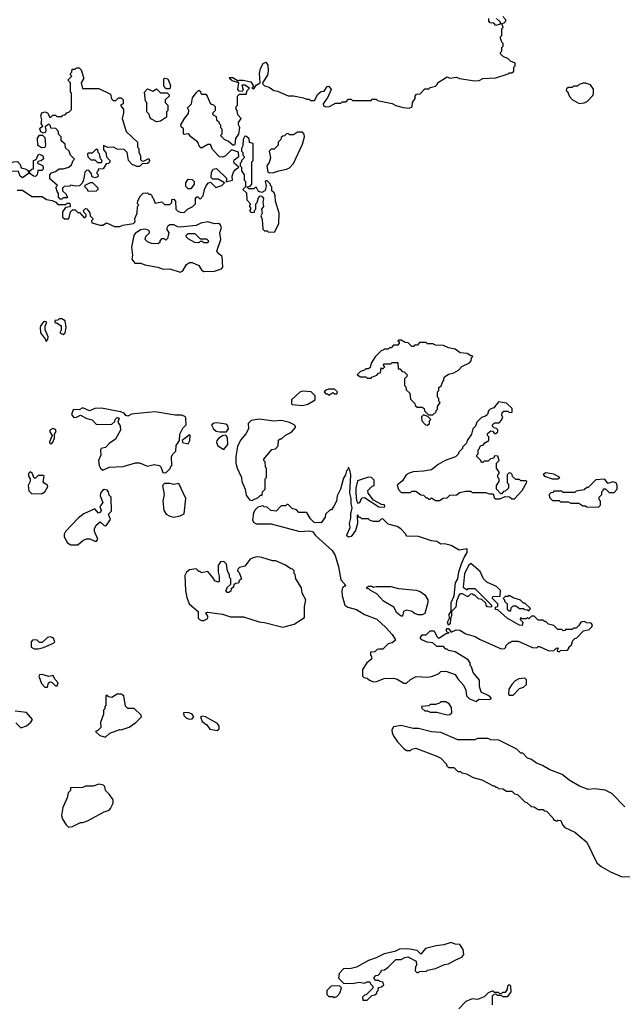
# Model space of a CAD drawing. Extents: x 2386423 to 2568864, y 578392 to 761999.
# Tile 367 of 454: x 2518174 to 2522756, y 687060 to 694545. Entities that reach past the tile are written whole.
import ezdxf

# ---------------------------------------------------------------- set-up
doc = ezdxf.new("R2010")
doc.units = 0

msp = doc.modelspace()

# ---------------------------------------------------------------- linework, layer by layer
at = {"layer": '0CON05XD'}
for points in [[(2520511.7, 694038.3), (2520525, 694040), (2520542.5, 694015), (2520517.5, 693955), (2520480, 693905), (2520485, 693890), (2520503.6, 693883.6), (2520530, 693885), (2520575, 693910), (2520615, 693910), (2520625, 693920), (2520655, 693920), (2520675, 693940), (2520695, 693940), (2520705, 693930), (2520845, 693930), (2520855, 693940), (2520885, 693940), (2520895, 693930), (2521007, 693907), (2521033, 693893), (2521088.3, 693878.3), (2521135, 693872.5), (2521158.3, 693881.7), (2521160, 693915), (2521180, 693945), (2521180, 693965), (2521191.7, 693978.3), (2521218.3, 693981.7), (2521255, 694020), (2521285, 694020), (2521295, 694030), (2521335, 694040), (2521350, 694055), (2521350, 694065), (2521425, 694110), (2521445, 694100), (2521495, 694107.5), (2521518.3, 694098.3), (2521635, 694080), (2521667, 694083), (2521695, 694097.5), (2521795, 694102.5), (2521887.5, 694132.5), (2521895, 694140), (2521915, 694140), (2521930, 694155), (2521930, 694185), (2521940, 694195), (2521940, 694215), (2521905, 694230), (2521885, 694250), (2521851.7, 694261.7), (2521830, 694285), (2521830, 694295), (2521840, 694305), (2521840, 694335), (2521850, 694345), (2521850, 694365), (2521840, 694375), (2521830, 694405), (2521830, 694415), (2521840, 694425), (2521840, 694475), (2521850, 694485), (2521840, 694515), (2521858.3, 694521.7), (2521870, 694535), (2521870, 694545), (2521848.3, 694568.3)], [(2521800, 694555), (2521828.3, 694528.3), (2521828.3, 694511.7), (2521795, 694500), (2521778.3, 694518.3), (2521751.7, 694521.7), (2521740, 694535), (2521740, 694555)], [(2518155, 693250), (2518195, 693250), (2518265, 693200), (2518345, 693200), (2518378.3, 693178.3), (2518421.7, 693171.7), (2518448.3, 693158.3), (2518465, 693140), (2518525, 693140), (2518535, 693150), (2518555, 693150), (2518558.3, 693121.7), (2518521.7, 693118.3), (2518500, 693085), (2518500, 693045), (2518515, 693030), (2518548.3, 693031.7), (2518560, 693085), (2518575, 693100), (2518595, 693100), (2518615, 693080), (2518628.3, 693078.3), (2518665, 693040), (2518678.3, 693051.7), (2518680, 693065), (2518661.7, 693081.7), (2518660, 693095), (2518675, 693110), (2518685, 693107.5), (2518707, 693077), (2518710, 693055), (2518730, 693035), (2518730, 693025), (2518720, 693015), (2518721.7, 693001.7), (2518785, 692982.5), (2518805, 692982.5), (2518835, 693000), (2518895, 692973.3), (2518935, 692972.5), (2518957, 692983), (2519040, 692995), (2519051.7, 693008.3), (2519050, 693035), (2519067.5, 693075), (2519070, 693125), (2519080, 693135), (2519070, 693145), (2519073, 693167), (2519093, 693207), (2519113, 693227), (2519145, 693230), (2519155, 693220), (2519168.3, 693218.3), (2519178.3, 693208.3), (2519180, 693195), (2519188.3, 693188.3), (2519205, 693150), (2519255, 693160), (2519275, 693140), (2519315, 693140), (2519330, 693155), (2519331.7, 693178.3), (2519345, 693180), (2519357.5, 693165), (2519360, 693105), (2519375, 693090), (2519393, 693083), (2519425, 693080), (2519450, 693105), (2519490, 693125), (2519510, 693145), (2519510, 693185), (2519521.7, 693198.3), (2519528.3, 693198.3), (2519545, 693180), (2519570, 693205), (2519580, 693255), (2519593, 693287), (2519610, 693305), (2519625, 693310), (2519665, 693270), (2519710, 693285), (2519730, 693305), (2519681.7, 693331.7), (2519643, 693333), (2519630, 693345), (2519632.5, 693385), (2519645, 693410), (2519670, 693415), (2519745, 693340), (2519747.5, 693322.5), (2519741.7, 693311.7), (2519792.5, 693325), (2519788.8, 693355), (2519799.2, 693385), (2519815, 693406.7), (2519840, 693425), (2519805, 693453.8), (2519800.8, 693465), (2519805, 693480), (2519840, 693505), (2519837.5, 693537.5), (2519785, 693556.7), (2519735, 693507.5), (2519715, 693500), (2519693, 693503), (2519639.3, 693559.3), (2519625, 693597.5), (2519605, 693596.2), (2519555, 693567.5), (2519542.5, 693575), (2519526.4, 693616.4), (2519474.1, 693654.1), (2519463, 693673), (2519455, 693677.5), (2519425, 693672.5), (2519418.3, 693678.3), (2519420, 693715), (2519401.7, 693731.7), (2519400, 693745), (2519427.5, 693795), (2519457, 693833), (2519460, 693855), (2519450, 693875), (2519480, 693905), (2519488.3, 693951.7), (2519515, 693990), (2519535, 694010), (2519548.3, 693998.3), (2519550, 693985), (2519555, 693980), (2519588.3, 693978.3), (2519600, 693965), (2519621.7, 693911.7), (2519631.7, 693901.7), (2519648.3, 693898.3), (2519660, 693885), (2519660, 693855), (2519641.7, 693838.3), (2519640, 693825), (2519668.3, 693808.3), (2519670, 693785), (2519688.3, 693768.3), (2519690, 693755), (2519700, 693745), (2519700, 693725), (2519710, 693715), (2519710, 693675), (2519700, 693665), (2519730, 693635), (2519760.7, 693620.7), (2519793.9, 693593.9), (2519805, 693593.3), (2519812.5, 693597.5), (2519818.3, 693641.7), (2519840, 693675), (2519847.5, 693725), (2519837.5, 693745), (2519837, 693763), (2519857.5, 693795), (2519833, 693823), (2519827.5, 693855), (2519820, 693865), (2519820, 693885), (2519830, 693895), (2519830, 693965), (2519845, 693980), (2519895, 693980), (2519903, 694007), (2519920, 694025), (2519886.4, 694046.4), (2519862.5, 694047.5), (2519872.5, 694015), (2519865, 694000), (2519841.7, 694001.7), (2519832.5, 694015), (2519840, 694065), (2519789.3, 694079.3), (2519772.5, 694095), (2519770, 694105), (2519795, 694106.2), (2519835, 694080), (2519843.6, 694086.4), (2519873.6, 694086.4), (2519931.7, 694071.7), (2519950, 694045), (2519950, 694035), (2519940, 694025), (2519955, 694020), (2519972.5, 694047.5), (2520002.5, 694065), (2519996, 694135), (2520003.8, 694175), (2520025, 694213.3), (2520045, 694222.5), (2520059.3, 694199.3), (2520063, 694157), (2520057, 694123), (2520020, 694065), (2520022.5, 694055), (2520035, 694042.5), (2520071.7, 694031.7), (2520105, 694007.5), (2520135, 694002.5), (2520215, 693967.5), (2520255, 693967.5), (2520331.7, 693951.7), (2520355, 693940), (2520375, 693940), (2520385, 693930), (2520415, 693930), (2520441.7, 693978.3), (2520465, 694000), (2520488.3, 694001.7), (2520511.7, 694038.3)], [(2518495, 693180), (2518481.7, 693181.7), (2518470, 693195), (2518470, 693225), (2518458.3, 693238.3), (2518450, 693265), (2518450, 693275), (2518460, 693285), (2518402.5, 693335), (2518403, 693367), (2518415, 693380), (2518445, 693390), (2518475, 693412.5), (2518505, 693412.5), (2518547, 693423), (2518568.3, 693441.7), (2518580, 693475), (2518590, 693485), (2518560, 693515), (2518550, 693545), (2518521.7, 693571.7), (2518518.3, 693598.3), (2518490, 693625), (2518490, 693655), (2518470, 693675), (2518470, 693695), (2518448.3, 693718.3), (2518411.7, 693721.7), (2518408.3, 693738.3), (2518395, 693750), (2518368.3, 693731.7), (2518373.3, 693705), (2518369.3, 693690.7), (2518355, 693682.5), (2518333.3, 693693.3), (2518327.5, 693715), (2518333.3, 693726.7), (2518350, 693735), (2518337.5, 693755), (2518342.5, 693785), (2518333.8, 693815), (2518342.5, 693837.5), (2518365, 693843.8), (2518386.4, 693836.4), (2518405, 693800), (2518425, 693820), (2518445, 693820), (2518455, 693810), (2518495, 693810), (2518501.7, 693818.3), (2518518.3, 693821.7), (2518531.7, 693838.3), (2518548.3, 693841.7), (2518568.3, 693861.7), (2518567.5, 693987.5), (2518560, 693995), (2518560, 694065), (2518540, 694085), (2518570, 694115), (2518560, 694125), (2518560, 694135), (2518570, 694145), (2518571.7, 694168.3), (2518595, 694170), (2518605, 694180), (2518625, 694180), (2518640, 694165), (2518660, 694105), (2518660, 694095), (2518640, 694065), (2518651.7, 694021.7), (2518775, 694022.5), (2518865, 693980), (2518873, 693943), (2518885, 693930), (2518905, 693930), (2518925, 693950), (2518945, 693950), (2518960, 693935), (2518960, 693905), (2518940, 693895), (2518963, 693863), (2518963.6, 693836.4), (2518953.8, 693795), (2518982.5, 693695), (2519070, 693615), (2519070, 693575), (2519080, 693565), (2519080, 693535), (2519091.7, 693511.7), (2519091.7, 693481.7), (2519101.7, 693471.7), (2519115, 693470), (2519155, 693490), (2519160, 693475), (2519155, 693460), (2519145, 693452.5), (2519105, 693450), (2519085, 693430), (2519065, 693430), (2519030, 693445), (2519000, 693475), (2518990, 693535), (2518968.3, 693558.3), (2518915, 693560), (2518886.2, 693576.2), (2518845, 693572.5), (2518811.7, 693588.3), (2518810, 693555), (2518830, 693535), (2518833, 693503), (2518860, 693475), (2518858.3, 693461.7), (2518848.3, 693451.7), (2518831.7, 693448.3), (2518808.3, 693411.7), (2518771.7, 693408.3), (2518770, 693395), (2518760, 693385), (2518760, 693375), (2518770, 693365), (2518768.3, 693351.7), (2518745, 693342.5), (2518725, 693350), (2518718.3, 693378.3), (2518698.3, 693398.3), (2518685, 693400), (2518670, 693385), (2518660, 693325), (2518648.3, 693301.7), (2518628.3, 693281.7), (2518595, 693280), (2518562.5, 693287.5), (2518555, 693280), (2518511.7, 693278.3), (2518500, 693265), (2518500, 693245), (2518528.3, 693218.3), (2518530, 693205), (2518540, 693195), (2518535, 693190), (2518505, 693190), (2518495, 693180)], [(2519288.3, 694018.3), (2519278.3, 694028.3), (2519270, 694045), (2519270, 694095), (2519275, 694100), (2519300, 694095), (2519320, 694045), (2519315, 694020), (2519288.3, 694018.3)], [(2519215, 693767.5), (2519175, 693790), (2519163, 693803), (2519157, 693827), (2519140, 693845), (2519140, 693915), (2519130, 693925), (2519122.5, 693995), (2519145, 694020), (2519185, 694002.5), (2519215, 694020), (2519245, 693990), (2519295, 693990), (2519310, 693975), (2519310, 693965), (2519280, 693935), (2519280, 693915), (2519300, 693895), (2519300, 693855), (2519290, 693845), (2519290, 693805), (2519245, 693772.5), (2519215, 693767.5)], [(2522428.3, 693908.3), (2522465, 693912.5), (2522490, 693925), (2522531.7, 693968.3), (2522537.5, 693985), (2522536.4, 694016.4), (2522515, 694050), (2522475, 694062.5), (2522458.3, 694061.7), (2522428.3, 694051.7), (2522415, 694040), (2522385, 694040), (2522375, 694030), (2522345, 694030), (2522331.7, 694018.3), (2522330, 694005), (2522338.3, 693998.3), (2522355, 693960), (2522375, 693937.5), (2522428.3, 693908.3)], [(2518340.5, 693570.5), (2518317.5, 693585), (2518312.5, 693595), (2518310, 693645), (2518325, 693667.5), (2518347, 693667), (2518365, 693650), (2518371.2, 693595), (2518365, 693572.5), (2518340.5, 693570.5)], [(2520065, 692930), (2520115, 692932.5), (2520143.3, 692995), (2520146.2, 693075), (2520120, 693165), (2520117, 693207), (2520108.3, 693228.3), (2520090, 693245), (2520090, 693275), (2520080, 693285), (2520080, 693295), (2520055, 693320), (2520045, 693320), (2520040, 693315), (2520047.5, 693285), (2520042.5, 693255), (2520037.5, 693245), (2520015, 693232.5), (2519990, 693240), (2519975, 693270), (2519965, 693270), (2519955, 693260), (2519915, 693260), (2519900, 693275), (2519925, 693280), (2519940, 693295), (2519940, 693465), (2519950, 693475), (2519950, 693605), (2519921.7, 693611.7), (2519918.3, 693638.3), (2519898.3, 693658.3), (2519885, 693660), (2519873.3, 693635), (2519870, 693585), (2519860, 693565), (2519860, 693545), (2519870, 693535), (2519870, 693515), (2519880, 693505), (2519880, 693495), (2519860, 693475), (2519860, 693465), (2519850, 693455), (2519850, 693435), (2519860, 693425), (2519860, 693395), (2519880, 693365), (2519880, 693325), (2519890, 693315), (2519890, 693275), (2519870, 693255), (2519898.3, 693228.3), (2519900, 693175), (2519930, 693145), (2519920, 693135), (2519920, 693125), (2519930, 693115), (2519930, 693105), (2519920, 693095), (2519935, 693080), (2519958.3, 693081.7), (2519960, 693095), (2519970, 693105), (2519970, 693145), (2519980, 693155), (2519989.3, 693190.7), (2520003, 693207), (2520015, 693203.3), (2520028.8, 693185), (2520022.5, 693155), (2520026.7, 693125), (2520012.5, 693105), (2520016.7, 693075), (2520007.5, 693055), (2520017.5, 693025), (2520023, 692953), (2520035, 692940), (2520055, 692940), (2520065, 692930)], [(2520075, 693380), (2520105, 693382.5), (2520143, 693397), (2520201.7, 693408.3), (2520225, 693420), (2520255, 693452.5), (2520325, 693600), (2520340, 693655), (2520337.5, 693675), (2520325, 693690), (2520285, 693690), (2520255, 693670), (2520225, 693670), (2520215, 693680), (2520201.7, 693678.3), (2520188.3, 693661.7), (2520175, 693660), (2520161.7, 693648.3), (2520160, 693635), (2520140, 693615), (2520138.3, 693591.7), (2520108.3, 693561.7), (2520085, 693560), (2520070, 693545), (2520080, 693495), (2520071.7, 693458.3), (2520052.5, 693435), (2520060, 693385), (2520075, 693380)], [(2518295, 693353.3), (2518280, 693355), (2518250, 693375), (2518250, 693395), (2518265, 693410), (2518278.3, 693411.7), (2518280, 693475), (2518298.3, 693481.7), (2518313, 693517), (2518325, 693523.3), (2518349.2, 693509.2), (2518353.8, 693486.2), (2518337.7, 693472.3), (2518311.7, 693468.3), (2518310, 693455), (2518346, 693436), (2518352.5, 693425), (2518351.7, 693408.3), (2518341.7, 693398.3), (2518312.5, 693397.5), (2518307.5, 693365), (2518295, 693353.3)], [(2518795, 693460), (2518800, 693475), (2518788.3, 693488.3), (2518780, 693525), (2518770, 693535), (2518768.3, 693558.3), (2518751.7, 693558.3), (2518725, 693530), (2518695, 693530), (2518690, 693525), (2518691.7, 693501.7), (2518715, 693480), (2518745, 693480), (2518765, 693460), (2518795, 693460)], [(2518195, 693342.5), (2518176.4, 693356.4), (2518165, 693390), (2518113, 693393), (2518090, 693415), (2518087.5, 693425), (2518106, 693454), (2518125.8, 693464.2), (2518155.9, 693465.9), (2518177.5, 693445), (2518185, 693420), (2518215, 693412.5), (2518238.3, 693398.3), (2518240, 693375), (2518195, 693342.5)], [(2518695, 693240), (2518690, 693255), (2518670, 693275), (2518671.7, 693288.3), (2518713, 693307), (2518727, 693307), (2518767, 693267), (2518767.5, 693255), (2518755, 693242.5), (2518695, 693240)], [(2519475, 693260), (2519455, 693260), (2519438.3, 693278.3), (2519437.5, 693305), (2519455, 693332.5), (2519485, 693330), (2519500, 693315), (2519500, 693295), (2519475, 693260)], [(2519395, 692625.5), (2519414.7, 692635.3), (2519442.5, 692685), (2519465, 692700), (2519485, 692700), (2519535.8, 692675.8), (2519555, 692644.2), (2519571.7, 692631.7), (2519655, 692632.9), (2519708.3, 692651.7), (2519719.4, 692665), (2519714.4, 692744.4), (2519686.7, 692765), (2519673.3, 692785), (2519703.3, 692875), (2519696, 692925), (2519707.5, 692965), (2519698.8, 692988.8), (2519685, 692996.7), (2519655, 692993.8), (2519605, 693008.8), (2519550.8, 692999.2), (2519515, 692980), (2519395, 692967.5), (2519375, 692970), (2519345, 692985.8), (2519315.6, 692984.4), (2519301.2, 692975), (2519291.2, 692955), (2519307.5, 692925), (2519298.3, 692881.7), (2519285, 692870), (2519275, 692880), (2519251.7, 692878.3), (2519240, 692865), (2519238.3, 692851.7), (2519225, 692840), (2519175, 692842.5), (2519145, 692857.5), (2519127.5, 692875), (2519133, 692897), (2519160, 692925), (2519160, 692935), (2519147, 692947), (2519125, 692952.5), (2519093, 692947), (2519050.7, 692919.3), (2519042.5, 692905), (2519023.3, 692815), (2519031.2, 692755), (2519026.2, 692725), (2519048.8, 692695), (2519095, 692694.5), (2519125, 692682.1), (2519225, 692664.7), (2519265, 692648.2), (2519315, 692652), (2519395, 692625.5)], [(2519605, 692850), (2519575, 692850), (2519565, 692860), (2519545, 692860), (2519535, 692850), (2519505, 692852.5), (2519455, 692880), (2519441.7, 692891.7), (2519440, 692905), (2519455, 692920), (2519505, 692920), (2519545, 692880), (2519595, 692880), (2519610, 692865), (2519605, 692850)], [(2518375, 692100), (2518387.5, 692115), (2518390, 692135), (2518366.4, 692186.4), (2518366.7, 692215), (2518380, 692245), (2518365, 692250), (2518355, 692247.5), (2518335, 692220), (2518330, 692205), (2518332.5, 692165), (2518370, 692115), (2518375, 692100)], [(2518505, 692152.5), (2518520, 692165), (2518526.7, 692205), (2518520, 692255), (2518495, 692270), (2518475, 692270), (2518465, 692260), (2518441.7, 692258.3), (2518440, 692245), (2518445, 692240), (2518455, 692240), (2518488.3, 692218.3), (2518490, 692185), (2518480, 692165), (2518505, 692152.5)], [(2521315, 691540), (2521340, 691565), (2521340, 691575), (2521350, 691585), (2521350, 691605), (2521370, 691635), (2521360, 691645), (2521360, 691665), (2521350, 691675), (2521350, 691715), (2521360, 691725), (2521361.7, 691748.3), (2521378.3, 691761.7), (2521390, 691795), (2521400, 691805), (2521401.7, 691828.3), (2521435, 691850), (2521475, 691860), (2521509.3, 691880.7), (2521535, 691907.5), (2521593, 691937), (2521607, 691953), (2521610, 691975), (2521620, 691985), (2521615, 691990), (2521605, 691990), (2521577, 692007), (2521523, 692013), (2521485, 692040), (2521435, 692050), (2521395, 692067.5), (2521335, 692070), (2521315, 692080), (2521275, 692080), (2521265, 692090), (2521215, 692090), (2521198.3, 692071.7), (2521175, 692070), (2521168.3, 692061.7), (2521155, 692060), (2521128.3, 692088.3), (2521105, 692090), (2521075, 692110), (2521055, 692110), (2521050, 692105), (2521060, 692095), (2521060, 692085), (2521048.3, 692071.7), (2521015, 692070), (2520998.3, 692051.7), (2520985, 692050), (2520975, 692040), (2520945, 692040), (2520938.3, 692031.7), (2520925, 692030), (2520877, 691983), (2520847.5, 691935), (2520838.3, 691901.7), (2520825, 691890), (2520805, 691890), (2520795, 691880), (2520765, 691870), (2520740, 691845), (2520765, 691830), (2520805, 691830), (2520815, 691820), (2520845, 691820), (2520851.7, 691828.3), (2520888.3, 691841.7), (2520901.7, 691858.3), (2520918.3, 691861.7), (2520921.7, 691898.3), (2520935, 691890), (2520950, 691905), (2520940, 691915), (2520941.7, 691928.3), (2520995, 691930), (2521005, 691940), (2521048.3, 691938.3), (2521051.7, 691891.7), (2521065, 691890), (2521081.7, 691871.7), (2521098.3, 691868.3), (2521120, 691845), (2521118.3, 691831.7), (2521100, 691815), (2521100, 691765), (2521110, 691755), (2521111.7, 691731.7), (2521140, 691705), (2521145, 691660), (2521178.3, 691628.3), (2521181.7, 691611.7), (2521195, 691600), (2521235, 691600), (2521248.3, 691588.3), (2521251.7, 691571.7), (2521281.7, 691541.7), (2521315, 691540)], [(2520325, 691613.3), (2520365, 691622.5), (2520420, 691655), (2520420, 691685), (2520390, 691715), (2520325, 691720), (2520305, 691713.3), (2520240, 691655), (2520240, 691625), (2520245, 691620), (2520325, 691613.3)], [(2520525, 691690), (2520555, 691710), (2520565, 691700), (2520585, 691700), (2520590, 691715), (2520567, 691737), (2520523, 691737), (2520505, 691730), (2520490, 691715), (2520501.7, 691701.7), (2520515, 691700), (2520525, 691690)], [(2521365, 690890), (2521393, 690907), (2521425, 690910), (2521445, 690930), (2521497, 690933), (2521518.3, 690951.7), (2521565, 690960), (2521605, 690960), (2521615, 690950), (2521715, 690950), (2521745, 690940), (2521775, 690940), (2521781.7, 690911.7), (2521795, 690902.5), (2521825, 690903.3), (2521865, 690920), (2521897, 690917), (2521915, 690902.5), (2521935, 690902.5), (2521993.3, 690965), (2522027.5, 691025), (2522030, 691035), (2522025, 691040), (2521985, 691040), (2521975, 691050), (2521945, 691050), (2521921.7, 691071.7), (2521918.3, 691088.3), (2521908.3, 691098.3), (2521895, 691100), (2521880, 691085), (2521880, 691025), (2521890, 691015), (2521890, 690985), (2521865, 690960), (2521851.7, 690958.3), (2521838.3, 690941.7), (2521831.7, 690941.7), (2521800, 690975), (2521800, 691005), (2521820, 691035), (2521820, 691055), (2521810, 691065), (2521810, 691085), (2521820, 691095), (2521820, 691105), (2521800, 691135), (2521800, 691175), (2521820, 691195), (2521808.3, 691228.3), (2521785, 691230), (2521778.3, 691211.7), (2521753, 691207), (2521735, 691190), (2521705, 691190), (2521695, 691180), (2521685, 691180), (2521680, 691195), (2521650, 691225), (2521650, 691235), (2521660, 691245), (2521660, 691275), (2521670, 691285), (2521671.7, 691298.3), (2521681.7, 691308.3), (2521698.3, 691311.7), (2521711.7, 691328.3), (2521740, 691345), (2521740, 691375), (2521730, 691385), (2521731.7, 691398.3), (2521755, 691420), (2521768.3, 691418.3), (2521785, 691400), (2521795, 691400), (2521808.3, 691411.7), (2521808.3, 691428.3), (2521798.3, 691438.3), (2521781.7, 691441.7), (2521770, 691455), (2521770, 691465), (2521785, 691480), (2521818.3, 691481.7), (2521838.3, 691501.7), (2521847.5, 691525), (2521840, 691535), (2521841.7, 691558.3), (2521855, 691570), (2521885, 691570), (2521895, 691560), (2521918.3, 691561.7), (2521918.3, 691588.3), (2521875, 691630), (2521815, 691640), (2521780, 691595), (2521750, 691585), (2521738.3, 691571.7), (2521730, 691545), (2521715, 691530), (2521685, 691520), (2521650, 691485), (2521640, 691455), (2521620, 691435), (2521610, 691395), (2521580, 691355), (2521572.5, 691335), (2521570, 691325), (2521540, 691295), (2521540, 691285), (2521510, 691255), (2521510, 691245), (2521487, 691223), (2521410, 691195), (2521355, 691162.5), (2521305, 691123.3), (2521245, 691112.5), (2521165, 691107.5), (2521135, 691097.5), (2521113.6, 691086.4), (2521085, 691040), (2521043, 691007), (2521053, 690973), (2521075, 690950), (2521145, 690950), (2521155, 690960), (2521185, 690960), (2521223, 690933), (2521245, 690930), (2521265, 690910), (2521275, 690910), (2521285, 690900), (2521295, 690900), (2521305, 690910), (2521335, 690890), (2521365, 690890)], [(2519285, 691100), (2519320, 691135), (2519320, 691145), (2519330, 691155), (2519328.3, 691221.7), (2519335, 691240), (2519360, 691265), (2519363, 691307), (2519390, 691345), (2519392.5, 691395), (2519415, 691440), (2519440, 691465), (2519437.5, 691515), (2519433.3, 691525), (2519407.6, 691537.6), (2519355, 691538.9), (2519205, 691562.9), (2519045, 691550), (2519023.6, 691546.4), (2518995, 691530), (2518980, 691535), (2518967.5, 691555), (2518940, 691565), (2518795, 691592.7), (2518745, 691590), (2518705, 691572.9), (2518655, 691593.8), (2518625, 691580), (2518588.3, 691581.7), (2518577, 691573), (2518567.5, 691545), (2518585, 691520), (2518605, 691522.5), (2518635, 691537.5), (2518684.1, 691514.1), (2518725, 691502.5), (2518758.3, 691468.3), (2518875, 691470), (2518898.3, 691491.7), (2518900, 691505), (2518915, 691520), (2518930, 691515), (2518920, 691485), (2518937, 691457), (2518940, 691425), (2518903, 691357), (2518855, 691322.5), (2518825, 691292.5), (2518792.5, 691285), (2518787.5, 691275), (2518790, 691235), (2518773.3, 691195), (2518777.5, 691155), (2518787.5, 691135), (2518805, 691120), (2518855, 691142.5), (2518960.7, 691149.3), (2519055, 691176.7), (2519085, 691176.7), (2519145, 691150), (2519195, 691162.5), (2519237, 691157), (2519247, 691147), (2519261.7, 691101.7), (2519285, 691100)], [(2519695, 691410.8), (2519745, 691412), (2519761.9, 691435), (2519756.7, 691456.7), (2519740.6, 691470.6), (2519675, 691481.1), (2519652.6, 691477.4), (2519633.3, 691465), (2519648, 691435), (2519667, 691417), (2519695, 691410.8)], [(2519945, 690890), (2519951.7, 690898.3), (2519985, 690910), (2520005, 690930), (2520018.3, 690931.7), (2520020, 690955), (2520040, 690975), (2520040, 691055), (2520050, 691065), (2520050, 691135), (2520043, 691143), (2520040, 691185), (2520030, 691195), (2520030, 691205), (2520091.7, 691278.3), (2520118.3, 691281.7), (2520140, 691305), (2520141.7, 691348.3), (2520155, 691360), (2520165, 691360), (2520195, 691387.5), (2520239.3, 691410.7), (2520270, 691445), (2520270, 691455), (2520260, 691465), (2520225, 691484), (2520165, 691497.3), (2520105, 691493.1), (2519995, 691509.5), (2519935, 691498.8), (2519910, 691475), (2519912.5, 691435), (2519893.6, 691396.4), (2519851.7, 691348.3), (2519830.7, 691299.3), (2519817.5, 691225), (2519817.5, 691175), (2519827.5, 691135), (2519860, 691065), (2519862.5, 691035), (2519887.5, 690975), (2519895, 690930), (2519920, 690895), (2519945, 690890)], [(2521275, 691462.5), (2521290, 691475), (2521290, 691495), (2521300, 691505), (2521278.3, 691528.3), (2521245, 691540), (2521230, 691525), (2521232.5, 691495), (2521260, 691465), (2521275, 691462.5)], [(2518415, 691320), (2518427, 691333), (2518437.5, 691365), (2518437.5, 691395), (2518450, 691415), (2518445, 691430), (2518425, 691437.5), (2518402.5, 691425), (2518403, 691413), (2518420, 691385), (2518400, 691335), (2518403.6, 691323.6), (2518415, 691320)], [(2519455, 691320), (2519467.5, 691345), (2519470, 691385), (2519465, 691390), (2519410, 691345), (2519411.7, 691331.7), (2519455, 691320)], [(2519725, 691277.5), (2519755.7, 691315), (2519753.3, 691365), (2519745, 691381.2), (2519735, 691386.2), (2519715, 691381.4), (2519687.1, 691362.9), (2519672, 691345), (2519669.5, 691330.5), (2519680, 691305), (2519725, 691277.5)], [(2518265, 690940), (2518345, 690943.8), (2518365, 690956.7), (2518387, 690997), (2518386.4, 691006.4), (2518360.7, 691020.7), (2518353, 691033), (2518360, 691075), (2518355, 691080), (2518315, 691080), (2518295, 691060), (2518285, 691060), (2518268.3, 691098.3), (2518253, 691107), (2518240, 691095), (2518240, 691075), (2518252.5, 691055), (2518252.5, 691035), (2518237.5, 691005), (2518243, 690963), (2518265, 690940)], [(2521645, 689362.5), (2521665, 689380), (2521745, 689377.5), (2521760, 689385), (2521745, 689402.5), (2521681.7, 689431.7), (2521670, 689475), (2521670, 689525), (2521623, 689583), (2521610, 689625), (2521600, 689635), (2521600, 689655), (2521585, 689680), (2521485, 689740), (2521435, 689750), (2521425, 689760), (2521415, 689760), (2521395, 689780), (2521345, 689780), (2521315, 689807.5), (2521273, 689813), (2521231.7, 689831.7), (2521220, 689845), (2521235, 689870), (2521265, 689870), (2521295, 689900), (2521325, 689900), (2521346.7, 689855), (2521355, 689846.7), (2521365, 689846.7), (2521415, 689880), (2521440, 689885), (2521425, 689890), (2521416.7, 689905), (2521425, 689916.2), (2521435, 689916.7), (2521455, 689890), (2521493.6, 689906.4), (2521520, 689905), (2521565, 689877.5), (2521636.2, 689856.2), (2521670, 689835), (2521833.6, 689763.6), (2521860, 689765), (2521870, 689775), (2521870, 689785), (2521895, 689810), (2521905, 689810), (2521915, 689820), (2521965, 689820), (2522073, 689773), (2522105, 689770), (2522115, 689780), (2522125, 689780), (2522198.3, 689748.3), (2522235, 689750), (2522251.7, 689768.3), (2522265, 689770), (2522270, 689765), (2522260, 689755), (2522260, 689745), (2522275, 689740), (2522285, 689750), (2522338.3, 689751.7), (2522350, 689765), (2522350, 689775), (2522368.3, 689791.7), (2522380, 689825), (2522395, 689840), (2522410, 689845), (2522461.7, 689898.3), (2522505, 689910), (2522525, 689930), (2522530, 689945), (2522518.3, 689958.3), (2522485, 689960), (2522465, 689970), (2522440, 689965), (2522425, 689940), (2522405, 689920), (2522385, 689920), (2522375, 689910), (2522325, 689910), (2522318.3, 689901.7), (2522305, 689900), (2522295, 689910), (2522265, 689910), (2522235, 689940), (2522195, 689950), (2522175, 689970), (2522165, 689970), (2522155, 689980), (2522115, 689980), (2522085, 690010), (2522065, 690010), (2522045, 689990), (2522035, 690000), (2522025, 689990), (2521995, 689990), (2521981.7, 689998.3), (2521980, 689985), (2522000, 689965), (2521995, 689940), (2521975, 689942.5), (2521945, 689957.5), (2521880, 689995), (2521808.3, 690058.3), (2521791.7, 690061.7), (2521791.7, 690078.3), (2521810, 690085), (2521810, 690105), (2521770, 690145), (2521770, 690155), (2521775, 690160), (2521828.3, 690161.7), (2521830, 690205), (2521800, 690235), (2521725, 690270), (2521700, 690295), (2521675, 690350), (2521605, 690410), (2521587.5, 690395), (2521555, 690332.5), (2521545, 690230), (2521575, 690210), (2521585, 690220), (2521635, 690220), (2521760, 690095), (2521760, 690085), (2521755, 690080), (2521731.7, 690081.7), (2521720, 690095), (2521718.3, 690108.3), (2521688.3, 690138.3), (2521661.7, 690141.7), (2521635, 690170), (2521625, 690170), (2521615, 690180), (2521601.7, 690178.3), (2521585, 690160), (2521575, 690160), (2521541.7, 690181.7), (2521525, 690180), (2521515, 690172.5), (2521495.8, 690125), (2521490.2, 690079.8), (2521457.5, 690045), (2521458.1, 690015), (2521448.8, 689991.2), (2521446.8, 689953.2), (2521435, 689943.3), (2521425.8, 689965), (2521441.2, 689995), (2521440, 690025), (2521453.8, 690046.2), (2521453.8, 690115), (2521477.5, 690165), (2521487.5, 690265), (2521505.8, 690295), (2521512.1, 690347.9), (2521532.5, 690407.5), (2521552.7, 690457.3), (2521576, 690495), (2521575, 690522.5), (2521515, 690512.5), (2521455, 690547.5), (2521405, 690560), (2521375, 690557.5), (2521345, 690577.5), (2521305, 690582.5), (2521206.4, 690616.4), (2521115, 690620), (2521110, 690635), (2521072.5, 690675), (2521045, 690693.3), (2520975, 690710), (2520935, 690750), (2520921.7, 690748.3), (2520905, 690730), (2520865, 690730), (2520838.3, 690738.3), (2520825, 690750), (2520775, 690750), (2520765, 690760), (2520751.7, 690761.7), (2520745, 690780), (2520740, 690775), (2520742.5, 690715), (2520727.7, 690662.3), (2520695, 690617.5), (2520675, 690612.5), (2520661.7, 690621.7), (2520662.5, 690635), (2520685.9, 690684.1), (2520680.8, 690715), (2520692.5, 690755), (2520690.8, 690785), (2520702.5, 690835), (2520693.3, 690865), (2520694.3, 690905), (2520684.2, 690945), (2520690.6, 691085), (2520685, 691120), (2520675, 691140), (2520670, 691125), (2520657.5, 691115), (2520650, 691085), (2520635, 691060), (2520612.5, 690975), (2520587.5, 690925), (2520582.5, 690885), (2520563.3, 690846.7), (2520545, 690820), (2520535, 690820), (2520500, 690785), (2520497, 690763), (2520465, 690720), (2520411.7, 690721.7), (2520385, 690750), (2520358.3, 690798.3), (2520295, 690800), (2520278.3, 690818.3), (2520245, 690830), (2520215, 690860), (2520205, 690860), (2520195, 690850), (2520161.7, 690848.3), (2520125, 690810), (2520083, 690813), (2520055, 690840), (2520033, 690843), (2520025, 690850), (2519985, 690840), (2519965, 690820), (2519952.5, 690795), (2519945, 690740), (2519955, 690722.5), (2519973.6, 690713.6), (2520085, 690712.5), (2520305, 690653.8), (2520375, 690660), (2520400, 690655), (2520422.5, 690625), (2520549.5, 690509.5), (2520571.7, 690471.7), (2520598.8, 690385), (2520615.9, 690285.9), (2520652.5, 690245), (2520627.5, 690225), (2520623.3, 690205), (2520626.2, 690165), (2520646.7, 690095), (2520668.3, 690078.3), (2520735, 690060.8), (2520795, 690023.3), (2520888.3, 689988.3), (2520957.5, 689925), (2521005, 689872.5), (2521027.5, 689835), (2521027.5, 689825), (2521005, 689807.5), (2520975, 689800), (2520935, 689760), (2520905, 689760), (2520893, 689757), (2520875, 689740), (2520841.7, 689738.3), (2520840, 689715), (2520850, 689705), (2520850, 689685), (2520813.6, 689656.4), (2520780, 689605), (2520780, 689555), (2520790, 689545), (2520815, 689540), (2520833, 689523), (2520865, 689512.5), (2520887, 689513), (2520945, 689537.5), (2521015, 689540), (2521045, 689532.5), (2521095, 689502.5), (2521115, 689502.5), (2521145, 689530), (2521188.3, 689551.7), (2521275, 689547.5), (2521305, 689552.5), (2521357, 689573), (2521375, 689590), (2521415, 689592.5), (2521485, 689567.5), (2521504.2, 689534.2), (2521547.5, 689485), (2521567, 689447), (2521570, 689405), (2521593, 689383), (2521645, 689362.5)], [(2522265, 691054.5), (2522280, 691065), (2522235, 691090), (2522175, 691100), (2522153.3, 691086.7), (2522163.3, 691075), (2522222.5, 691055), (2522265, 691054.5)], [(2520945, 690840), (2520950, 690845), (2520948.3, 690858.3), (2520925, 690860), (2520863.3, 690893.3), (2520822.5, 690945), (2520820, 690965), (2520855, 691000), (2520870, 691005), (2520870, 691045), (2520850, 691065), (2520825, 691067.5), (2520741.2, 691038.8), (2520730, 690985), (2520729.2, 690945), (2520735, 690890), (2520745, 690870), (2520760, 690875), (2520775, 690910), (2520795, 690912.5), (2520905, 690842.5), (2520945, 690840)], [(2522575, 690840), (2522590, 690855), (2522590, 690885), (2522580, 690895), (2522580, 690915), (2522600, 690935), (2522600, 690955), (2522610, 690965), (2522611.7, 690978.3), (2522628.3, 690978.3), (2522655, 690950), (2522695, 690950), (2522716.7, 690975), (2522717, 691003), (2522710, 691025), (2522685, 691032.5), (2522645, 691020), (2522621.7, 691051.7), (2522555, 691047.5), (2522495, 690990), (2522485, 690990), (2522465, 690970), (2522405, 690960), (2522395, 690950), (2522305, 690950), (2522295, 690960), (2522235, 690960), (2522228.3, 690951.7), (2522211.7, 690948.3), (2522200, 690935), (2522201.7, 690911.7), (2522225, 690890), (2522275, 690890), (2522285, 690880), (2522345, 690880), (2522365, 690870), (2522425, 690870), (2522455, 690850), (2522475, 690850), (2522485, 690842.5), (2522575, 690840)], [(2518615, 690552.5), (2518653.9, 690586.1), (2518681.7, 690598.3), (2518708.3, 690598.3), (2518745, 690580), (2518758.3, 690581.7), (2518767.5, 690595), (2518742.5, 690655), (2518743.3, 690675), (2518756.4, 690703.6), (2518785, 690727.5), (2518815, 690700), (2518825, 690697.5), (2518835, 690702.5), (2518863.3, 690745), (2518850, 690785), (2518871.7, 690808.3), (2518870, 690915), (2518855, 690930), (2518850, 690955), (2518839.2, 690969.2), (2518815, 690974.2), (2518802.8, 690967.2), (2518788.1, 690945), (2518786, 690925), (2518806.7, 690875), (2518782.5, 690845), (2518793.3, 690815), (2518789.3, 690800.7), (2518773.9, 690793.9), (2518745, 690827.5), (2518661.7, 690788.3), (2518620.7, 690759.3), (2518522.5, 690655), (2518512.5, 690635), (2518512.5, 690615), (2518537, 690567), (2518563.9, 690553.9), (2518615, 690552.5)], [(2519345, 690763.3), (2519395, 690772.5), (2519425, 690787.5), (2519436.7, 690905), (2519385, 691020), (2519345, 691012.5), (2519315, 691020), (2519275, 691020), (2519260, 691005), (2519273.3, 690935), (2519263.3, 690885), (2519270, 690815), (2519286.4, 690786.4), (2519315, 690770), (2519345, 690763.3)], [(2520175, 689927.5), (2520195, 689932.5), (2520260.7, 689949.3), (2520338.3, 690001.7), (2520340, 690085), (2520350, 690135), (2520322.5, 690185), (2520317.5, 690225), (2520272.5, 690295), (2520267.5, 690327.5), (2520260, 690335), (2520260, 690355), (2520248.3, 690368.3), (2520235, 690370), (2520195, 690397.5), (2520121.7, 690431.7), (2520095, 690432.5), (2520015, 690457.5), (2519985, 690462.5), (2519955, 690457.5), (2519927, 690443), (2519885, 690390), (2519845, 690380), (2519831.7, 690368.3), (2519830, 690355), (2519841.7, 690341.7), (2519860, 690295), (2519841.7, 690278.3), (2519838.3, 690261.7), (2519815, 690260), (2519801.7, 690248.3), (2519798.3, 690231.7), (2519781.7, 690218.3), (2519778.3, 690201.7), (2519765, 690190), (2519751.7, 690191.7), (2519740, 690205), (2519750, 690215), (2519751.7, 690228.3), (2519780, 690255), (2519780, 690295), (2519770, 690305), (2519770, 690325), (2519753, 690353), (2519747, 690407), (2519727, 690427), (2519700, 690425), (2519682.5, 690395), (2519682.5, 690345), (2519690, 690315), (2519690, 690275), (2519685, 690270), (2519655, 690280), (2519650, 690295), (2519605, 690350), (2519555, 690340), (2519545, 690350), (2519535, 690350), (2519515, 690370), (2519465, 690362.5), (2519442.5, 690345), (2519430.7, 690319.3), (2519433.3, 690205), (2519443.6, 690153.6), (2519462.5, 690105), (2519530, 690045), (2519530, 689995), (2519540, 689985), (2519555, 689977.5), (2519575, 689977.5), (2519599.3, 689990.7), (2519607.5, 690005), (2519590, 690035), (2519605, 690040), (2519716.1, 690026.1), (2519776.4, 690006.4), (2519876.2, 690006.2), (2519995, 689966.7), (2520035, 689963.3), (2520175, 689927.5)], [(2521085, 690010), (2521075, 690010), (2521042.5, 690035), (2521018.3, 690078.3), (2520940, 690125), (2520889.3, 690179.3), (2520840, 690205), (2520828.3, 690218.3), (2520815, 690220), (2520811.7, 690228.3), (2520825, 690240), (2520851.7, 690238.3), (2520865, 690230), (2520885, 690237.5), (2520995, 690236.7), (2521055, 690220), (2521189.3, 690209.3), (2521218.3, 690198.3), (2521255, 690172.5), (2521276.7, 690135), (2521276.7, 690115), (2521255, 690030), (2521235, 690020), (2521205, 690020), (2521175, 690030), (2521157, 690047), (2521115, 690056.7), (2521093, 690047), (2521085, 690010)], [(2522045, 690050), (2522058.3, 690068.3), (2522015, 690110), (2522005, 690110), (2521981.7, 690131.7), (2521925, 690150), (2521895, 690167.5), (2521885, 690160), (2521865, 690160), (2521850, 690145), (2521860, 690135), (2521860, 690125), (2521880, 690105), (2521880, 690065), (2521895, 690050), (2521908.3, 690051.7), (2521910, 690075), (2521925, 690090), (2521945, 690090), (2521975, 690070), (2522005, 690070), (2522011.7, 690061.7), (2522035, 690060), (2522045, 690050)], [(2518315, 689763.3), (2518355, 689772.5), (2518430, 689805), (2518440, 689815), (2518427.5, 689845), (2518405, 689852.5), (2518385, 689847.5), (2518345, 689810), (2518325, 689810), (2518305, 689830), (2518271.7, 689828.3), (2518260, 689815), (2518260, 689775), (2518285, 689763.3), (2518315, 689763.3)], [(2518385, 689470), (2518393.3, 689505), (2518405, 689512.5), (2518419.3, 689509.3), (2518445, 689480), (2518458.3, 689481.7), (2518467.5, 689505), (2518441.2, 689531.2), (2518428.8, 689558.8), (2518395, 689551.2), (2518345, 689567.5), (2518324.2, 689565.8), (2518320, 689555), (2518339.3, 689499.3), (2518365, 689470), (2518385, 689470)], [(2521925, 689410), (2521975, 689460), (2522005, 689470), (2522028.3, 689491.7), (2522027, 689527), (2522015, 689540), (2521970, 689535), (2521940.7, 689519.3), (2521915, 689490), (2521892.5, 689455), (2521890, 689415), (2521895, 689410), (2521925, 689410)], [(2518825, 689090), (2518858.3, 689121.7), (2518935, 689150), (2518945, 689147.5), (2519005, 689167.5), (2519056.4, 689203.6), (2519100, 689245), (2519098.3, 689258.3), (2519045, 689310), (2518995, 689310), (2518977.5, 689327.5), (2518966.7, 689405), (2518945, 689418.8), (2518915, 689416.7), (2518875, 689392.5), (2518848.3, 689398.3), (2518835, 689410), (2518830, 689405), (2518827.5, 689335), (2518820, 689325), (2518820, 689305), (2518810, 689295), (2518810, 689265), (2518788.3, 689201.7), (2518790, 689165), (2518768.3, 689141.7), (2518750, 689135), (2518783, 689103), (2518825, 689090)], [(2521425, 689260), (2521445, 689262.5), (2521460, 689275), (2521457, 689317), (2521440, 689345), (2521415, 689360), (2521375, 689360), (2521365, 689350), (2521335, 689340), (2521295, 689340), (2521285, 689330), (2521230, 689325), (2521231.7, 689311.7), (2521255, 689290), (2521275, 689290), (2521295, 689280), (2521345, 689280), (2521425, 689260)], [(2518145, 689200), (2518183, 689163), (2518225, 689177.5), (2518257.5, 689205), (2518270, 689225), (2518225, 689277.5), (2518138.3, 689288.3)], [(2519465, 689226.7), (2519485, 689230), (2519497.5, 689245), (2519485, 689266.2), (2519455, 689277.5), (2519420, 689275), (2519422.5, 689255), (2519442.5, 689235), (2519465, 689226.7)], [(2519675, 689142.5), (2519690, 689155), (2519690, 689175), (2519676.7, 689195), (2519586.7, 689245), (2519565, 689250), (2519547.5, 689245), (2519561.2, 689211.2), (2519597.5, 689185), (2519620.7, 689150.7), (2519675, 689142.5)], [(2522775, 688562.5), (2522675, 688662.5), (2522625, 688687.5), (2522545, 688697.5), (2522497, 688693), (2522429.3, 688719.3), (2522352.5, 688765), (2522298.3, 688808.3), (2522205, 688843.3), (2522150, 688875), (2522103, 688893), (2522065, 688920), (2522035, 688930), (2521998.3, 688968.3), (2521985, 688970), (2521955, 689000), (2521817, 689067), (2521755, 689070), (2521735, 689080), (2521655, 689080), (2521635, 689070), (2521505, 689070), (2521377, 689127), (2521305, 689132.5), (2521205, 689157.5), (2521165, 689157.5), (2521075, 689180), (2521015, 689170), (2521003.6, 689146.4), (2521006.7, 689125), (2521018.8, 689095), (2521046.7, 689055), (2521093.6, 689003.6), (2521115, 688990), (2521145, 688990), (2521155, 689000), (2521185, 689007.5), (2521345, 688947.5), (2521375, 688930), (2521420, 688885), (2521420, 688875), (2521435, 688860), (2521475, 688860), (2521505, 688830), (2521525, 688830), (2521535, 688820), (2521571.7, 688811.7), (2521623, 688783), (2521687, 688767), (2521775, 688720), (2521785, 688720), (2521795, 688710), (2521805, 688710), (2521815, 688700), (2521847, 688697), (2521875, 688680), (2521915, 688680), (2521935, 688660), (2521960, 688655), (2522015, 688600), (2522030, 688595), (2522063, 688563), (2522085, 688560), (2522115, 688540), (2522155, 688540), (2522161.7, 688531.7), (2522178.3, 688528.3), (2522228.3, 688478.3), (2522235, 688460), (2522245, 688460), (2522255, 688450), (2522265, 688460), (2522288.3, 688458.3), (2522300, 688425), (2522320, 688405), (2522395, 688367.5), (2522485, 688292.5), (2522562.5, 688135), (2522595, 688107.5), (2522666.4, 688066.4), (2522755, 688030)], [(2518545, 688407.5), (2518575, 688412.5), (2518635, 688442.5), (2518655, 688442.5), (2518690, 688455), (2518815, 688523.3), (2518853.6, 688536.4), (2518865, 688547.5), (2518885, 688590), (2518883.8, 688615), (2518855.8, 688655.8), (2518826.7, 688685), (2518820, 688715), (2518810, 688725), (2518775, 688732.5), (2518731.7, 688718.3), (2518675, 688717.5), (2518655, 688707.5), (2518560, 688705), (2518560, 688685), (2518543, 688667), (2518535, 688630), (2518502.5, 688555), (2518492.5, 688495), (2518498.3, 688468.3), (2518527.5, 688425), (2518545, 688407.5)], [(2522755, 688030), (2522945, 688033.3)], [(2520781.7, 687091.7), (2520815, 687092.5), (2520852.5, 687127.5), (2520875, 687132.5), (2520890, 687145), (2520890, 687155), (2520900, 687165), (2520901.7, 687188.3), (2520925, 687192.5), (2520941.7, 687208.3), (2520935, 687227.5), (2520912.5, 687232.5), (2520905, 687240), (2520881.7, 687241.7), (2520870, 687255), (2520870, 687265), (2520881.7, 687278.3), (2520898.3, 687281.7), (2520920, 687305), (2520925, 687320), (2520947, 687323), (2520975, 687342.5), (2521035, 687400), (2521075, 687400), (2521103, 687417), (2521125, 687420), (2521188.3, 687388.3), (2521190, 687355), (2521183, 687347), (2521180, 687315), (2521193, 687303), (2521205, 687302.5), (2521215, 687310), (2521267, 687313), (2521275, 687320), (2521335, 687333.3), (2521405, 687363.3), (2521435, 687366.7), (2521483.9, 687396.1), (2521535, 687417.5), (2521551.7, 687438.3), (2521547, 687477), (2521520, 687515), (2521485, 687517.5), (2521455, 687530), (2521398.3, 687511.7), (2521340, 687505), (2521260, 687485), (2521225, 687440), (2521195, 687470), (2521125, 687482.5), (2521060.7, 687479.3), (2521025, 687462.5), (2520945, 687443.3), (2520885, 687413.3), (2520825, 687393.3), (2520735, 687343.3), (2520693, 687333), (2520635, 687330), (2520602.5, 687295), (2520598.3, 687258.3), (2520635, 687220), (2520705, 687217.5), (2520755, 687227.5), (2520795, 687220), (2520815, 687230), (2520835, 687230), (2520840, 687215), (2520858.3, 687198.3), (2520858.3, 687181.7), (2520808.3, 687131.7), (2520795, 687130), (2520780, 687115), (2520781.7, 687091.7)], [(2521770, 687055), (2521770, 687125), (2521781.7, 687138.3), (2521795, 687140), (2521805, 687130), (2521835, 687130), (2521845, 687120), (2521885, 687120), (2521910, 687155), (2521908.3, 687198.3), (2521895, 687210), (2521881.7, 687198.3), (2521880, 687175), (2521865, 687150), (2521845, 687150), (2521838.3, 687141.7), (2521825, 687140), (2521815, 687150), (2521785, 687150), (2521775, 687160), (2521765, 687160), (2521735, 687147.5), (2521705, 687117.5), (2521655, 687097.5), (2521615, 687102.5), (2521565, 687082.5), (2521512.5, 687025)], [(2520565, 687112.5), (2520585, 687120), (2520607.5, 687145), (2520620, 687185), (2520605, 687200), (2520543, 687197), (2520510, 687165), (2520510, 687135), (2520525, 687120), (2520555, 687120), (2520565, 687112.5)]]:
    msp.add_lwpolyline(points, dxfattribs=at)

doc.saveas('drawing.dxf')
